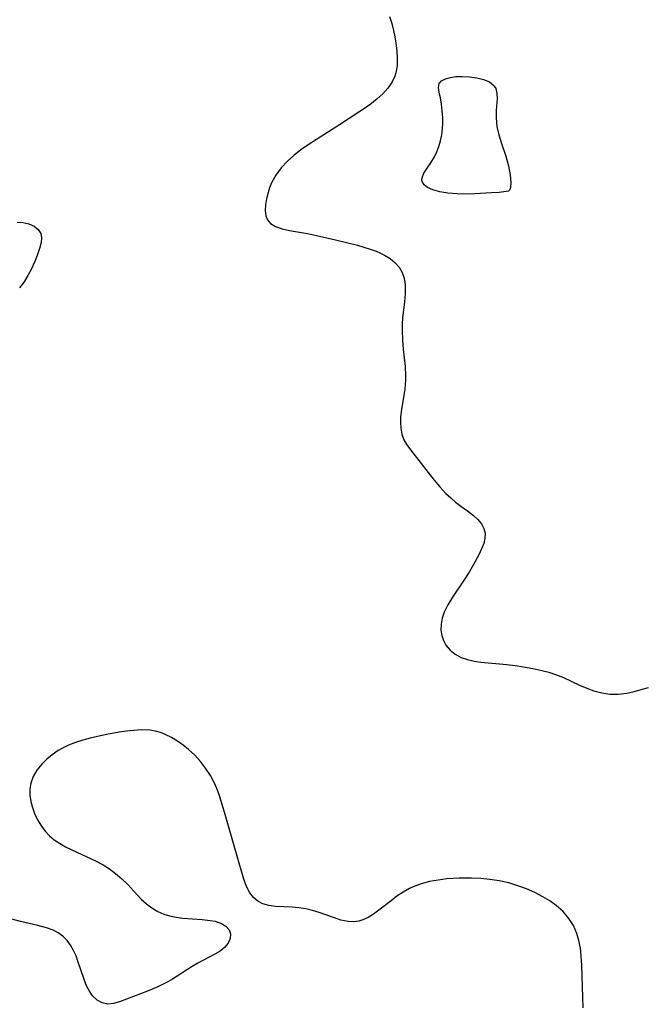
# Model space of a CAD drawing. Header units: metres. Extents: x 1073367 to 1082519, y 1569854 to 1574957.
# Tile 305 of 656: x 1075751 to 1075875, y 1573009 to 1573206. Entities that reach past the tile are written whole.
import ezdxf

# ---------------------------------------------------------------- set-up
doc = ezdxf.new("R2010")
doc.units = ezdxf.units.M
doc.layers.add('CGG_CurvaNivelLidar_v1', color=253, linetype='Continuous', lineweight=30)

msp = doc.modelspace()

# ---------------------------------------------------------------- linework, layer by layer
at = {"layer": 'CGG_CurvaNivelLidar_v1'}
for p, q in [((1075824.7693, 1573206.1826, 67.5), (1075825.1788, 1573204.8016, 67.5)), ((1075825.1788, 1573204.8016, 67.5), (1075825.5297, 1573203.4155, 67.5)), ((1075825.5297, 1573203.4155, 67.5), (1075825.7984, 1573202.1337, 67.5)), ((1075825.7984, 1573202.1337, 67.5), (1075826.015, 1573200.8597, 67.5)), ((1075826.015, 1573200.8597, 67.5), (1075826.2085, 1573199.3055, 67.5)), ((1075826.2085, 1573199.3055, 67.5), (1075826.295, 1573197.7861, 67.5)), ((1075826.295, 1573197.7861, 67.5), (1075826.2368, 1573196.3149, 67.5)), ((1075826.2368, 1573196.3149, 67.5), (1075825.9861, 1573194.9084, 67.5)), ((1075825.7879, 1573194.2821, 67.5), (1075825.1891, 1573193.0317, 67.5)), ((1075825.9861, 1573194.9084, 67.5), (1075825.7879, 1573194.2821, 67.5)), ((1075834.6708, 1573192.8097, 67.5), (1075835.1511, 1573193.3499, 67.5)), ((1075835.1511, 1573193.3499, 67.5), (1075835.9165, 1573193.755, 67.5)), ((1075835.9165, 1573193.755, 67.5), (1075836.8918, 1573194.0367, 67.5)), ((1075836.8918, 1573194.0367, 67.5), (1075838.0139, 1573194.1972, 67.5)), ((1075838.0139, 1573194.1972, 67.5), (1075838.7806, 1573194.2362, 67.5)), ((1075838.7806, 1573194.2362, 67.5), (1075839.2537, 1573194.2396, 67.5)), ((1075839.2537, 1573194.2396, 67.5), (1075840.7103, 1573194.1665, 67.5)), ((1075840.7103, 1573194.1665, 67.5), (1075842.1527, 1573193.9688, 67.5)), ((1075842.1527, 1573193.9688, 67.5), (1075843.5036, 1573193.6353, 67.5)), ((1075843.5036, 1573193.6353, 67.5), (1075844.6758, 1573193.1382, 67.5)), ((1075824.3803, 1573191.8622, 67.5), (1075823.4032, 1573190.7653, 67.5)), ((1075825.1891, 1573193.0317, 67.5), (1075824.3803, 1573191.8622, 67.5)), ((1075834.5261, 1573192.031, 67.5), (1075834.6708, 1573192.8097, 67.5)), ((1075834.6609, 1573191.0734, 67.5), (1075834.5261, 1573192.031, 67.5)), ((1075844.6758, 1573193.1382, 67.5), (1075845.5642, 1573192.4313, 67.5)), ((1075845.5642, 1573192.4313, 67.5), (1075845.6639, 1573192.3051, 67.5)), ((1075845.6639, 1573192.3051, 67.5), (1075845.9586, 1573191.7801, 67.5)), ((1075845.9586, 1573191.7801, 67.5), (1075846.1926, 1573190.8415, 67.5)), ((1075822.2894, 1573189.7368, 67.5), (1075821.139, 1573188.8267, 67.5)), ((1075823.4032, 1573190.7653, 67.5), (1075822.2894, 1573189.7368, 67.5)), ((1075834.9071, 1573189.9377, 67.5), (1075834.6609, 1573191.0734, 67.5)), ((1075835.1185, 1573188.7083, 67.5), (1075834.9071, 1573189.9377, 67.5)), ((1075846.233, 1573189.782, 67.5), (1075846.0652, 1573187.4178, 67.5)), ((1075846.1926, 1573190.8415, 67.5), (1075846.233, 1573189.782, 67.5)), ((1075819.9162, 1573187.9551, 67.5), (1075818.6451, 1573187.1024, 67.5)), ((1075821.139, 1573188.8267, 67.5), (1075819.9162, 1573187.9551, 67.5)), ((1075835.2782, 1573187.363, 67.5), (1075835.1185, 1573188.7083, 67.5)), ((1075846.0652, 1573187.4178, 67.5), (1075846.0254, 1573185.9246, 67.5)), ((1075818.6451, 1573187.1024, 67.5), (1075814.7543, 1573184.5769, 67.5)), ((1075835.3747, 1573185.9472, 67.5), (1075835.2782, 1573187.363, 67.5)), ((1075835.3939, 1573184.8954, 67.5), (1075835.3747, 1573185.9472, 67.5)), ((1075846.0254, 1573185.9246, 67.5), (1075846.1946, 1573184.2026, 67.5)), ((1075814.7543, 1573184.5769, 67.5), (1075810.1582, 1573181.65, 67.5)), ((1075835.1755, 1573182.5719, 67.5), (1075835.3464, 1573183.8375, 67.5)), ((1075835.3464, 1573183.8375, 67.5), (1075835.3939, 1573184.8954, 67.5)), ((1075846.1946, 1573184.2026, 67.5), (1075846.5816, 1573182.523, 67.5)), ((1075810.1582, 1573181.65, 67.5), (1075808.4907, 1573180.5588, 67.5)), ((1075834.9002, 1573181.325, 67.5), (1075835.1755, 1573182.5719, 67.5)), ((1075846.5816, 1573182.523, 67.5), (1075847.1225, 1573180.7936, 67.5)), ((1075807.0219, 1573179.5314, 67.5), (1075805.6283, 1573178.4539, 67.5)), ((1075808.4907, 1573180.5588, 67.5), (1075807.0219, 1573179.5314, 67.5)), ((1075834.1783, 1573179.131, 67.5), (1075834.5736, 1573180.2031, 67.5)), ((1075834.5736, 1573180.2031, 67.5), (1075834.9002, 1573181.325, 67.5)), ((1075847.1225, 1573180.7936, 67.5), (1075847.9578, 1573178.2955, 67.5)), ((1075805.6283, 1573178.4539, 67.5), (1075804.342, 1573177.3069, 67.5)), ((1075832.9769, 1573176.9436, 67.5), (1075833.7082, 1573178.1324, 67.5)), ((1075833.7082, 1573178.1324, 67.5), (1075834.1783, 1573179.131, 67.5)), ((1075847.9578, 1573178.2955, 67.5), (1075848.4801, 1573176.3502, 67.5)), ((1075803.0818, 1573175.9371, 67.5), (1075802.0183, 1573174.4812, 67.5)), ((1075804.342, 1573177.3069, 67.5), (1075803.0818, 1573175.9371, 67.5)), ((1075831.5944, 1573174.9016, 67.5), (1075832.2267, 1573175.8813, 67.5)), ((1075832.2267, 1573175.8813, 67.5), (1075832.9769, 1573176.9436, 67.5)), ((1075848.4801, 1573176.3502, 67.5), (1075848.8163, 1573174.543, 67.5)), ((1075802.0183, 1573174.4812, 67.5), (1075801.1847, 1573172.9613, 67.5)), ((1075831.2058, 1573173.4969, 67.5), (1075831.2337, 1573173.9813, 67.5)), ((1075831.2337, 1573173.9813, 67.5), (1075831.5944, 1573174.9016, 67.5)), ((1075848.8163, 1573174.543, 67.5), (1075848.9426, 1573173.014, 67.5)), ((1075800.7986, 1573171.9972, 67.5), (1075800.4911, 1573171.0284, 67.5)), ((1075801.1847, 1573172.9613, 67.5), (1075800.7986, 1573171.9972, 67.5)), ((1075831.3005, 1573173.0937, 67.5), (1075831.2058, 1573173.4969, 67.5)), ((1075831.6534, 1573172.5388, 67.5), (1075831.3005, 1573173.0937, 67.5)), ((1075832.3444, 1573172.0082, 67.5), (1075831.6534, 1573172.5388, 67.5)), ((1075833.4138, 1573171.551, 67.5), (1075832.3444, 1573172.0082, 67.5)), ((1075848.8725, 1573171.9678, 67.5), (1075848.725, 1573171.475, 67.5)), ((1075848.9426, 1573173.014, 67.5), (1075848.8725, 1573171.9678, 67.5)), ((1075800.1774, 1573169.782, 67.5), (1075799.9748, 1573168.5753, 67.5)), ((1075800.4911, 1573171.0284, 67.5), (1075800.1774, 1573169.782, 67.5)), ((1075834.7882, 1573171.1818, 67.5), (1075833.4138, 1573171.551, 67.5)), ((1075836.3902, 1573170.9146, 67.5), (1075834.7882, 1573171.1818, 67.5)), ((1075838.2457, 1573170.7527, 67.5), (1075836.3902, 1573170.9146, 67.5)), ((1075840.176, 1573170.708, 67.5), (1075838.2457, 1573170.7527, 67.5)), ((1075841.7942, 1573170.7471, 67.5), (1075840.176, 1573170.708, 67.5)), ((1075845.1194, 1573170.9433, 67.5), (1075841.7942, 1573170.7471, 67.5)), ((1075846.618, 1573171.0676, 67.5), (1075845.1194, 1573170.9433, 67.5)), ((1075848.5, 1573171.2954, 67.5), (1075846.618, 1573171.0676, 67.5)), ((1075848.725, 1573171.475, 67.5), (1075848.5, 1573171.2954, 67.5)), ((1075799.9748, 1573168.5753, 67.5), (1075799.9157, 1573167.4376, 67.5)), ((1075799.9157, 1573167.4376, 67.5), (1075800.0423, 1573166.4018, 67.5)), ((1075800.0423, 1573166.4018, 67.5), (1075800.3464, 1573165.6073, 67.5)), ((1075750.4217, 1573165.0899, 67), (1075751.5274, 1573165.0381, 67)), ((1075751.5274, 1573165.0381, 67), (1075752.7239, 1573164.7643, 67)), ((1075752.7239, 1573164.7643, 67), (1075753.7681, 1573164.2902, 67)), ((1075753.7681, 1573164.2902, 67), (1075754.593, 1573163.6381, 67)), ((1075800.3464, 1573165.6073, 67.5), (1075800.6119, 1573165.2184, 67.5)), ((1075800.6119, 1573165.2184, 67.5), (1075800.9693, 1573164.8601, 67.5)), ((1075800.9693, 1573164.8601, 67.5), (1075801.9941, 1573164.2401, 67.5)), ((1075801.9941, 1573164.2401, 67.5), (1075803.2772, 1573163.7908, 67.5)), ((1075803.2772, 1573163.7908, 67.5), (1075804.7477, 1573163.4486, 67.5)), ((1075754.593, 1573163.6381, 67), (1075755.1128, 1573162.8166, 67)), ((1075755.1128, 1573162.8166, 67), (1075755.259, 1573161.9889, 67)), ((1075755.259, 1573161.9889, 67), (1075755.1763, 1573161.0591, 67)), ((1075804.7477, 1573163.4486, 67.5), (1075808.3365, 1573162.8129, 67.5)), ((1075808.3365, 1573162.8129, 67.5), (1075810.1822, 1573162.4503, 67.5)), ((1075810.1822, 1573162.4503, 67.5), (1075813.9493, 1573161.6053, 67.5)), ((1075754.9237, 1573160.0443, 67), (1075754.3678, 1573158.469, 67)), ((1075755.1763, 1573161.0591, 67), (1075754.9237, 1573160.0443, 67)), ((1075813.9493, 1573161.6053, 67.5), (1075818.368, 1573160.5109, 67.5)), ((1075818.368, 1573160.5109, 67.5), (1075819.6421, 1573160.1454, 67.5)), ((1075819.6421, 1573160.1454, 67.5), (1075820.8789, 1573159.7467, 67.5)), ((1075754.3678, 1573158.469, 67), (1075753.8364, 1573157.1474, 67)), ((1075820.8789, 1573159.7467, 67.5), (1075822.0668, 1573159.3085, 67.5)), ((1075822.0668, 1573159.3085, 67.5), (1075822.9382, 1573158.9382, 67.5)), ((1075822.9382, 1573158.9382, 67.5), (1075823.7642, 1573158.5262, 67.5)), ((1075823.7642, 1573158.5262, 67.5), (1075824.8705, 1573157.8288, 67.5)), ((1075753.8364, 1573157.1474, 67), (1075753.2278, 1573155.7863, 67)), ((1075824.8705, 1573157.8288, 67.5), (1075825.8383, 1573157.0157, 67.5)), ((1075825.8383, 1573157.0157, 67.5), (1075826.6399, 1573156.0852, 67.5)), ((1075826.6399, 1573156.0852, 67.5), (1075827.1914, 1573155.1531, 67.5)), ((1075752.5233, 1573154.4222, 67), (1075751.7786, 1573153.2081, 67)), ((1075753.2278, 1573155.7863, 67), (1075752.5233, 1573154.4222, 67)), ((1075827.1914, 1573155.1531, 67.5), (1075827.5797, 1573154.1393, 67.5)), ((1075827.5797, 1573154.1393, 67.5), (1075827.785, 1573153.1965, 67.5)), ((1075751.7786, 1573153.2081, 67), (1075750.8452, 1573151.9579, 67)), ((1075827.785, 1573153.1965, 67.5), (1075827.8592, 1573152.5557, 67.5)), ((1075827.8592, 1573152.5557, 67.5), (1075827.8937, 1573151.6757, 67.5)), ((1075827.8677, 1573150.7743, 67.5), (1075827.7278, 1573149.203, 67.5)), ((1075827.8937, 1573151.6757, 67.5), (1075827.8677, 1573150.7743, 67.5)), ((1075827.7278, 1573149.203, 67.5), (1075827.3602, 1573145.943, 67.5)), ((1075827.286, 1573144.7857, 67.5), (1075827.2575, 1573143.6182, 67.5)), ((1075827.3602, 1573145.943, 67.5), (1075827.286, 1573144.7857, 67.5)), ((1075827.2575, 1573143.6182, 67.5), (1075827.3245, 1573141.4694, 67.5)), ((1075827.3245, 1573141.4694, 67.5), (1075827.4776, 1573139.7204, 67.5)), ((1075827.4776, 1573139.7204, 67.5), (1075827.8436, 1573136.2533, 67.5)), ((1075827.8436, 1573136.2533, 67.5), (1075827.9459, 1573134.4173, 67.5)), ((1075827.9459, 1573134.4173, 67.5), (1075827.9429, 1573133.5821, 67.5)), ((1075827.8932, 1573132.652, 67.5), (1075827.7983, 1573131.7307, 67.5)), ((1075827.9429, 1573133.5821, 67.5), (1075827.8932, 1573132.652, 67.5)), ((1075827.7983, 1573131.7307, 67.5), (1075827.1468, 1573127.6997, 67.5)), ((1075827.1468, 1573127.6997, 67.5), (1075826.9598, 1573126.1856, 67.5)), ((1075826.9598, 1573126.1856, 67.5), (1075826.909, 1573125.0521, 67.5)), ((1075826.909, 1573125.0521, 67.5), (1075826.9711, 1573123.9489, 67.5)), ((1075826.9711, 1573123.9489, 67.5), (1075827.2047, 1573122.7652, 67.5)), ((1075827.2047, 1573122.7652, 67.5), (1075827.6196, 1573121.6506, 67.5)), ((1075827.6196, 1573121.6506, 67.5), (1075828.2042, 1573120.6245, 67.5)), ((1075828.2042, 1573120.6245, 67.5), (1075828.9142, 1573119.631, 67.5)), ((1075828.9142, 1573119.631, 67.5), (1075833.6844, 1573113.5785, 67.5)), ((1075833.6844, 1573113.5785, 67.5), (1075834.8071, 1573112.2185, 67.5)), ((1075834.8071, 1573112.2185, 67.5), (1075835.9909, 1573110.9314, 67.5)), ((1075835.9909, 1573110.9314, 67.5), (1075836.9521, 1573110.0195, 67.5)), ((1075836.9521, 1573110.0195, 67.5), (1075837.9472, 1573109.1749, 67.5)), ((1075837.9472, 1573109.1749, 67.5), (1075838.9577, 1573108.3972, 67.5)), ((1075838.9577, 1573108.3972, 67.5), (1075840.2966, 1573107.4425, 67.5)), ((1075840.2966, 1573107.4425, 67.5), (1075841.5386, 1573106.4977, 67.5)), ((1075841.5386, 1573106.4977, 67.5), (1075842.3869, 1573105.6981, 67.5)), ((1075842.3869, 1573105.6981, 67.5), (1075843.0806, 1573104.8413, 67.5)), ((1075843.0806, 1573104.8413, 67.5), (1075843.5789, 1573103.9319, 67.5)), ((1075843.5789, 1573103.9319, 67.5), (1075843.8317, 1573102.972, 67.5)), ((1075843.8317, 1573102.972, 67.5), (1075843.803, 1573101.9673, 67.5)), ((1075843.5428, 1573100.9164, 67.5), (1075843.1131, 1573099.821, 67.5)), ((1075843.803, 1573101.9673, 67.5), (1075843.5428, 1573100.9164, 67.5)), ((1075843.1131, 1573099.821, 67.5), (1075842.5675, 1573098.6808, 67.5)), ((1075842.5675, 1573098.6808, 67.5), (1075841.5119, 1573096.7119, 67.5)), ((1075840.6124, 1573095.1879, 67.5), (1075839.6483, 1573093.6611, 67.5)), ((1075841.5119, 1573096.7119, 67.5), (1075840.6124, 1573095.1879, 67.5)), ((1075839.6483, 1573093.6611, 67.5), (1075837.2924, 1573090.1766, 67.5)), ((1075837.2924, 1573090.1766, 67.5), (1075836.3778, 1573088.6845, 67.5)), ((1075835.6434, 1573087.1718, 67.5), (1075835.2523, 1573085.9767, 67.5)), ((1075836.3778, 1573088.6845, 67.5), (1075835.6434, 1573087.1718, 67.5)), ((1075835.2523, 1573085.9767, 67.5), (1075835.0354, 1573084.7797, 67.5)), ((1075835.0354, 1573084.7797, 67.5), (1075835.0068, 1573083.6025, 67.5)), ((1075835.0068, 1573083.6025, 67.5), (1075835.1675, 1573082.5259, 67.5)), ((1075835.1675, 1573082.5259, 67.5), (1075835.5057, 1573081.5085, 67.5)), ((1075835.5057, 1573081.5085, 67.5), (1075836.0165, 1573080.5734, 67.5)), ((1075836.0165, 1573080.5734, 67.5), (1075836.8378, 1573079.602, 67.5)), ((1075836.8378, 1573079.602, 67.5), (1075837.8589, 1573078.7893, 67.5)), ((1075837.8589, 1573078.7893, 67.5), (1075839.0461, 1573078.1503, 67.5)), ((1075839.0461, 1573078.1503, 67.5), (1075840.2855, 1573077.7195, 67.5)), ((1075840.2855, 1573077.7195, 67.5), (1075841.6194, 1573077.4237, 67.5)), ((1075841.6194, 1573077.4237, 67.5), (1075842.9968, 1573077.2298, 67.5)), ((1075842.9968, 1573077.2298, 67.5), (1075848.1603, 1573076.7481, 67.5)), ((1075848.1603, 1573076.7481, 67.5), (1075849.8377, 1573076.5431, 67.5)), ((1075849.8377, 1573076.5431, 67.5), (1075851.5148, 1573076.2918, 67.5)), ((1075851.5148, 1573076.2918, 67.5), (1075853.3396, 1573075.9609, 67.5)), ((1075853.3396, 1573075.9609, 67.5), (1075855.1394, 1573075.5598, 67.5)), ((1075855.1394, 1573075.5598, 67.5), (1075856.5186, 1573075.187, 67.5)), ((1075856.5186, 1573075.187, 67.5), (1075857.8666, 1573074.7536, 67.5)), ((1075857.8666, 1573074.7536, 67.5), (1075859.5094, 1573074.1129, 67.5)), ((1075859.5094, 1573074.1129, 67.5), (1075862.7037, 1573072.6201, 67.5)), ((1075862.7037, 1573072.6201, 67.5), (1075864.1107, 1573071.9963, 67.5)), ((1075864.1107, 1573071.9963, 67.5), (1075865.5325, 1573071.4651, 67.5)), ((1075865.5325, 1573071.4651, 67.5), (1075867.1036, 1573071.0467, 67.5)), ((1075872.1129, 1573071.0463, 67.5), (1075873.5823, 1573071.3714, 67.5)), ((1075873.5823, 1573071.3714, 67.5), (1075876.4406, 1573072.1593, 67.5)), ((1075867.1036, 1573071.0467, 67.5), (1075868.6961, 1573070.8253, 67.5)), ((1075868.6961, 1573070.8253, 67.5), (1075870.4105, 1573070.8294, 67.5)), ((1075870.4105, 1573070.8294, 67.5), (1075872.1129, 1573071.0463, 67.5)), ((1075773.7121, 1573063.5861, 67.5), (1075772.2365, 1573063.432, 67.5)), ((1075775.3117, 1573063.6644, 67.5), (1075773.7121, 1573063.5861, 67.5)), ((1075776.8713, 1573063.5977, 67.5), (1075775.3117, 1573063.6644, 67.5)), ((1075778.045, 1573063.4094, 67.5), (1075776.8713, 1573063.5977, 67.5)), ((1075763.4874, 1573061.6404, 67.5), (1075762.0373, 1573061.1806, 67.5)), ((1075764.9736, 1573062.0358, 67.5), (1075763.4874, 1573061.6404, 67.5)), ((1075768.2634, 1573062.7703, 67.5), (1075764.9736, 1573062.0358, 67.5)), ((1075770.7422, 1573063.2191, 67.5), (1075768.2634, 1573062.7703, 67.5)), ((1075772.2365, 1573063.432, 67.5), (1075770.7422, 1573063.2191, 67.5)), ((1075779.0078, 1573063.1427, 67.5), (1075778.045, 1573063.4094, 67.5)), ((1075779.9746, 1573062.7702, 67.5), (1075779.0078, 1573063.1427, 67.5)), ((1075781.2001, 1573062.1684, 67.5), (1075779.9746, 1573062.7702, 67.5)), ((1075782.3889, 1573061.4558, 67.5), (1075781.2001, 1573062.1684, 67.5)), ((1075758.6011, 1573059.5393, 67.5), (1075757.4065, 1573058.716, 67.5)), ((1075759.597, 1573060.1176, 67.5), (1075758.6011, 1573059.5393, 67.5)), ((1075760.6403, 1573060.629, 67.5), (1075759.597, 1573060.1176, 67.5)), ((1075762.0373, 1573061.1806, 67.5), (1075760.6403, 1573060.629, 67.5)), ((1075783.5355, 1573060.6464, 67.5), (1075782.3889, 1573061.4558, 67.5)), ((1075784.632, 1573059.7488, 67.5), (1075783.5355, 1573060.6464, 67.5)), ((1075785.8405, 1573058.5951, 67.5), (1075784.632, 1573059.7488, 67.5)), ((1075756.3055, 1573057.8098, 67.5), (1075755.3131, 1573056.8315, 67.5)), ((1075757.4065, 1573058.716, 67.5), (1075756.3055, 1573057.8098, 67.5)), ((1075786.9662, 1573057.3478, 67.5), (1075785.8405, 1573058.5951, 67.5)), ((1075754.3467, 1573055.6433, 67.5), (1075753.5895, 1573054.3789, 67.5)), ((1075755.3131, 1573056.8315, 67.5), (1075754.3467, 1573055.6433, 67.5)), ((1075788.0034, 1573056.0216, 67.5), (1075786.9662, 1573057.3478, 67.5)), ((1075788.9695, 1573054.561, 67.5), (1075788.0034, 1573056.0216, 67.5)), ((1075753.5895, 1573054.3789, 67.5), (1075753.0977, 1573053.0409, 67.5)), ((1075789.7037, 1573053.1786, 67.5), (1075788.9695, 1573054.561, 67.5)), ((1075753.0977, 1573053.0409, 67.5), (1075752.9264, 1573051.8485, 67.5)), ((1075752.9264, 1573051.8485, 67.5), (1075752.9548, 1573050.6204, 67.5)), ((1075790.2384, 1573051.9661, 67.5), (1075789.7037, 1573053.1786, 67.5)), ((1075790.7137, 1573050.7157, 67.5), (1075790.2384, 1573051.9661, 67.5)), ((1075752.9548, 1573050.6204, 67.5), (1075753.148, 1573049.3741, 67.5)), ((1075791.1482, 1573049.4157, 67.5), (1075790.7137, 1573050.7157, 67.5)), ((1075753.148, 1573049.3741, 67.5), (1075753.4074, 1573048.3585, 67.5)), ((1075753.4074, 1573048.3585, 67.5), (1075753.8795, 1573047.0059, 67.5)), ((1075791.9335, 1573046.7612, 67.5), (1075791.1482, 1573049.4157, 67.5)), ((1075753.8795, 1573047.0059, 67.5), (1075754.4863, 1573045.6903, 67.5)), ((1075794.6939, 1573037.0612, 67.5), (1075791.9335, 1573046.7612, 67.5)), ((1075754.4863, 1573045.6903, 67.5), (1075755.2315, 1573044.4394, 67.5)), ((1075755.2315, 1573044.4394, 67.5), (1075755.9987, 1573043.4282, 67.5)), ((1075755.9987, 1573043.4282, 67.5), (1075756.88, 1573042.5059, 67.5)), ((1075756.88, 1573042.5059, 67.5), (1075757.8063, 1573041.7364, 67.5)), ((1075757.8063, 1573041.7364, 67.5), (1075758.8151, 1573041.0463, 67.5)), ((1075758.8151, 1573041.0463, 67.5), (1075760.0346, 1573040.3417, 67.5)), ((1075760.0346, 1573040.3417, 67.5), (1075761.3106, 1573039.6954, 67.5)), ((1075761.3106, 1573039.6954, 67.5), (1075766.1969, 1573037.432, 67.5)), ((1075766.1969, 1573037.432, 67.5), (1075767.5396, 1573036.7131, 67.5)), ((1075767.5396, 1573036.7131, 67.5), (1075768.8315, 1573035.9004, 67.5)), ((1075795.6844, 1573033.8614, 67.5), (1075794.6939, 1573037.0612, 67.5)), ((1075768.8315, 1573035.9004, 67.5), (1075770.0531, 1573035.0021, 67.5)), ((1075770.0531, 1573035.0021, 67.5), (1075771.305, 1573033.9309, 67.5)), ((1075838.6136, 1573034.0598, 67.5), (1075836.1877, 1573033.902, 67.5)), ((1075841.1175, 1573034.0563, 67.5), (1075838.6136, 1573034.0598, 67.5)), ((1075842.9594, 1573033.956, 67.5), (1075841.1175, 1573034.0563, 67.5)), ((1075844.7951, 1573033.7735, 67.5), (1075842.9594, 1573033.956, 67.5)), ((1075771.305, 1573033.9309, 67.5), (1075772.4642, 1573032.7903, 67.5)), ((1075772.4642, 1573032.7903, 67.5), (1075774.2841, 1573030.7806, 67.5)), ((1075796.2032, 1573032.4007, 67.5), (1075795.6844, 1573033.8614, 67.5)), ((1075796.8473, 1573031.1107, 67.5), (1075796.2032, 1573032.4007, 67.5)), ((1075828.7365, 1573031.9917, 67.5), (1075827.4518, 1573031.2612, 67.5)), ((1075829.4697, 1573032.3349, 67.5), (1075828.7365, 1573031.9917, 67.5)), ((1075831.0601, 1573032.92, 67.5), (1075829.4697, 1573032.3349, 67.5)), ((1075832.7214, 1573033.3596, 67.5), (1075831.0601, 1573032.92, 67.5)), ((1075834.4355, 1573033.6808, 67.5), (1075832.7214, 1573033.3596, 67.5)), ((1075836.1877, 1573033.902, 67.5), (1075834.4355, 1573033.6808, 67.5)), ((1075846.6152, 1573033.5005, 67.5), (1075844.7951, 1573033.7735, 67.5)), ((1075848.5301, 1573033.0898, 67.5), (1075846.6152, 1573033.5005, 67.5)), ((1075850.3824, 1573032.5437, 67.5), (1075848.5301, 1573033.0898, 67.5)), ((1075852.0969, 1573031.9111, 67.5), (1075850.3824, 1573032.5437, 67.5)), ((1075774.2841, 1573030.7806, 67.5), (1075775.2104, 1573029.8164, 67.5)), ((1075797.5653, 1573030.198, 67.5), (1075796.8473, 1573031.1107, 67.5)), ((1075798.4393, 1573029.4604, 67.5), (1075797.5653, 1573030.198, 67.5)), ((1075826.2276, 1573030.434, 67.5), (1075825.0484, 1573029.5512, 67.5)), ((1075827.4518, 1573031.2612, 67.5), (1075826.2276, 1573030.434, 67.5)), ((1075853.76, 1573031.1806, 67.5), (1075852.0969, 1573031.9111, 67.5)), ((1075855.359, 1573030.3562, 67.5), (1075853.76, 1573031.1806, 67.5)), ((1075856.7298, 1573029.5285, 67.5), (1075855.359, 1573030.3562, 67.5)), ((1075775.2104, 1573029.8164, 67.5), (1075776.2201, 1573028.9124, 67.5)), ((1075776.2201, 1573028.9124, 67.5), (1075777.3018, 1573028.1052, 67.5)), ((1075777.3018, 1573028.1052, 67.5), (1075778.4516, 1573027.4139, 67.5)), ((1075799.4472, 1573028.9204, 67.5), (1075798.4393, 1573029.4604, 67.5)), ((1075800.6573, 1573028.5737, 67.5), (1075799.4472, 1573028.9204, 67.5)), ((1075801.9697, 1573028.4007, 67.5), (1075800.6573, 1573028.5737, 67.5)), ((1075805.2781, 1573028.2377, 67.5), (1075801.9697, 1573028.4007, 67.5)), ((1075806.6474, 1573028.1343, 67.5), (1075805.2781, 1573028.2377, 67.5)), ((1075808.0135, 1573027.9412, 67.5), (1075806.6474, 1573028.1343, 67.5)), ((1075825.0484, 1573029.5512, 67.5), (1075822.6223, 1573027.6572, 67.5)), ((1075858.014, 1573028.6107, 67.5), (1075856.7298, 1573029.5285, 67.5)), ((1075859.3905, 1573027.3914, 67.5), (1075858.014, 1573028.6107, 67.5)), ((1075778.4516, 1573027.4139, 67.5), (1075779.6683, 1573026.8631, 67.5)), ((1075779.6683, 1573026.8631, 67.5), (1075780.8353, 1573026.4997, 67.5)), ((1075780.8353, 1573026.4997, 67.5), (1075782.1495, 1573026.2348, 67.5)), ((1075782.1495, 1573026.2348, 67.5), (1075783.4901, 1573026.0668, 67.5)), ((1075809.3717, 1573027.6233, 67.5), (1075808.0135, 1573027.9412, 67.5)), ((1075810.7067, 1573027.2098, 67.5), (1075809.3717, 1573027.6233, 67.5)), ((1075813.5324, 1573026.1801, 67.5), (1075810.7067, 1573027.2098, 67.5)), ((1075815.0184, 1573025.6939, 67.5), (1075813.5324, 1573026.1801, 67.5)), ((1075820.4779, 1573026.2295, 67.5), (1075819.3793, 1573025.721, 67.5)), ((1075821.5546, 1573026.8905, 67.5), (1075820.4779, 1573026.2295, 67.5)), ((1075822.6223, 1573027.6572, 67.5), (1075821.5546, 1573026.8905, 67.5)), ((1075860.5744, 1573026.0185, 67.5), (1075859.3905, 1573027.3914, 67.5)), ((1075751.053, 1573025.371, 67.5), (1075749.3185, 1573025.8522, 67.5)), ((1075754.5507, 1573024.6157, 67.5), (1075751.053, 1573025.371, 67.5)), ((1075756.231, 1573024.1647, 67.5), (1075754.5507, 1573024.6157, 67.5)), ((1075757.5802, 1573023.6508, 67.5), (1075756.231, 1573024.1647, 67.5)), ((1075783.4901, 1573026.0668, 67.5), (1075787.3127, 1573025.7814, 67.5)), ((1075787.3127, 1573025.7814, 67.5), (1075788.4087, 1573025.6728, 67.5)), ((1075788.4087, 1573025.6728, 67.5), (1075789.9085, 1573025.4355, 67.5)), ((1075789.9085, 1573025.4355, 67.5), (1075791.1956, 1573025.0231, 67.5)), ((1075791.1956, 1573025.0231, 67.5), (1075792.0731, 1573024.4647, 67.5)), ((1075792.0731, 1573024.4647, 67.5), (1075792.6901, 1573023.7495, 67.5)), ((1075816.4831, 1573025.386, 67.5), (1075815.0184, 1573025.6939, 67.5)), ((1075817.4983, 1573025.3371, 67.5), (1075816.4831, 1573025.386, 67.5)), ((1075818.1716, 1573025.4016, 67.5), (1075817.4983, 1573025.3371, 67.5)), ((1075818.5967, 1573025.484, 67.5), (1075818.1716, 1573025.4016, 67.5)), ((1075819.3793, 1573025.721, 67.5), (1075818.5967, 1573025.484, 67.5)), ((1075861.4742, 1573024.5808, 67.5), (1075860.5744, 1573026.0185, 67.5)), ((1075862.1563, 1573023.0166, 67.5), (1075861.4742, 1573024.5808, 67.5)), ((1075758.5922, 1573023.116, 67.5), (1075757.5802, 1573023.6508, 67.5)), ((1075759.5396, 1573022.4362, 67.5), (1075758.5922, 1573023.116, 67.5)), ((1075760.3658, 1573021.6253, 67.5), (1075759.5396, 1573022.4362, 67.5)), ((1075792.6901, 1573023.7495, 67.5), (1075792.9951, 1573022.9256, 67.5)), ((1075792.9951, 1573022.9256, 67.5), (1075792.9317, 1573021.996, 67.5)), ((1075862.5671, 1573021.5822, 67.5), (1075862.1563, 1573023.0166, 67.5)), ((1075761.0605, 1573020.6819, 67.5), (1075760.3658, 1573021.6253, 67.5)), ((1075761.6428, 1573019.6356, 67.5), (1075761.0605, 1573020.6819, 67.5)), ((1075792.5158, 1573021.0605, 67.5), (1075791.7915, 1573020.1851, 67.5)), ((1075792.9317, 1573021.996, 67.5), (1075792.5158, 1573021.0605, 67.5)), ((1075862.8458, 1573020.0853, 67.5), (1075862.5671, 1573021.5822, 67.5)), ((1075762.142, 1573018.5159, 67.5), (1075761.6428, 1573019.6356, 67.5)), ((1075762.5382, 1573017.4759, 67.5), (1075762.142, 1573018.5159, 67.5)), ((1075789.882, 1573018.869, 67.5), (1075786.4822, 1573017.0836, 67.5)), ((1075790.9187, 1573019.4977, 67.5), (1075789.882, 1573018.869, 67.5)), ((1075791.7915, 1573020.1851, 67.5), (1075790.9187, 1573019.4977, 67.5)), ((1075863.0272, 1573018.5418, 67.5), (1075862.8458, 1573020.0853, 67.5)), ((1075863.1567, 1573016.6244, 67.5), (1075863.0272, 1573018.5418, 67.5)), ((1075763.7909, 1573013.7779, 67.5), (1075762.5382, 1573017.4759, 67.5)), ((1075785.3368, 1573016.4311, 67.5), (1075781.4026, 1573013.9082, 67.5)), ((1075786.4822, 1573017.0836, 67.5), (1075785.3368, 1573016.4311, 67.5)), ((1075863.3265, 1573010.2596, 67.5), (1075863.1567, 1573016.6244, 67.5)), ((1075764.2647, 1573012.5776, 67.5), (1075763.7909, 1573013.7779, 67.5)), ((1075764.8062, 1573011.4821, 67.5), (1075764.2647, 1573012.5776, 67.5)), ((1075778.4883, 1573012.349, 67.5), (1075776.4295, 1573011.4523, 67.5)), ((1075779.5199, 1573012.8524, 67.5), (1075778.4883, 1573012.349, 67.5)), ((1075780.4708, 1573013.3626, 67.5), (1075779.5199, 1573012.8524, 67.5)), ((1075781.4026, 1573013.9082, 67.5), (1075780.4708, 1573013.3626, 67.5)), ((1075765.4476, 1573010.536, 67.5), (1075764.8062, 1573011.4821, 67.5)), ((1075766.3428, 1573009.6833, 67.5), (1075765.4476, 1573010.536, 67.5)), ((1075776.4295, 1573011.4523, 67.5), (1075770.8511, 1573009.3797, 67.5)), ((1075767.3647, 1573009.1205, 67.5), (1075766.3428, 1573009.6833, 67.5)), ((1075768.4652, 1573008.8865, 67.5), (1075767.3647, 1573009.1205, 67.5)), ((1075769.6271, 1573009.0073, 67.5), (1075768.4652, 1573008.8865, 67.5)), ((1075770.8511, 1573009.3797, 67.5), (1075769.6271, 1573009.0073, 67.5)), ((1075863.411, 1573008.1367, 67.5), (1075863.3265, 1573010.2596, 67.5))]:
    msp.add_line(p, q, dxfattribs=at)

doc.saveas('drawing.dxf')
